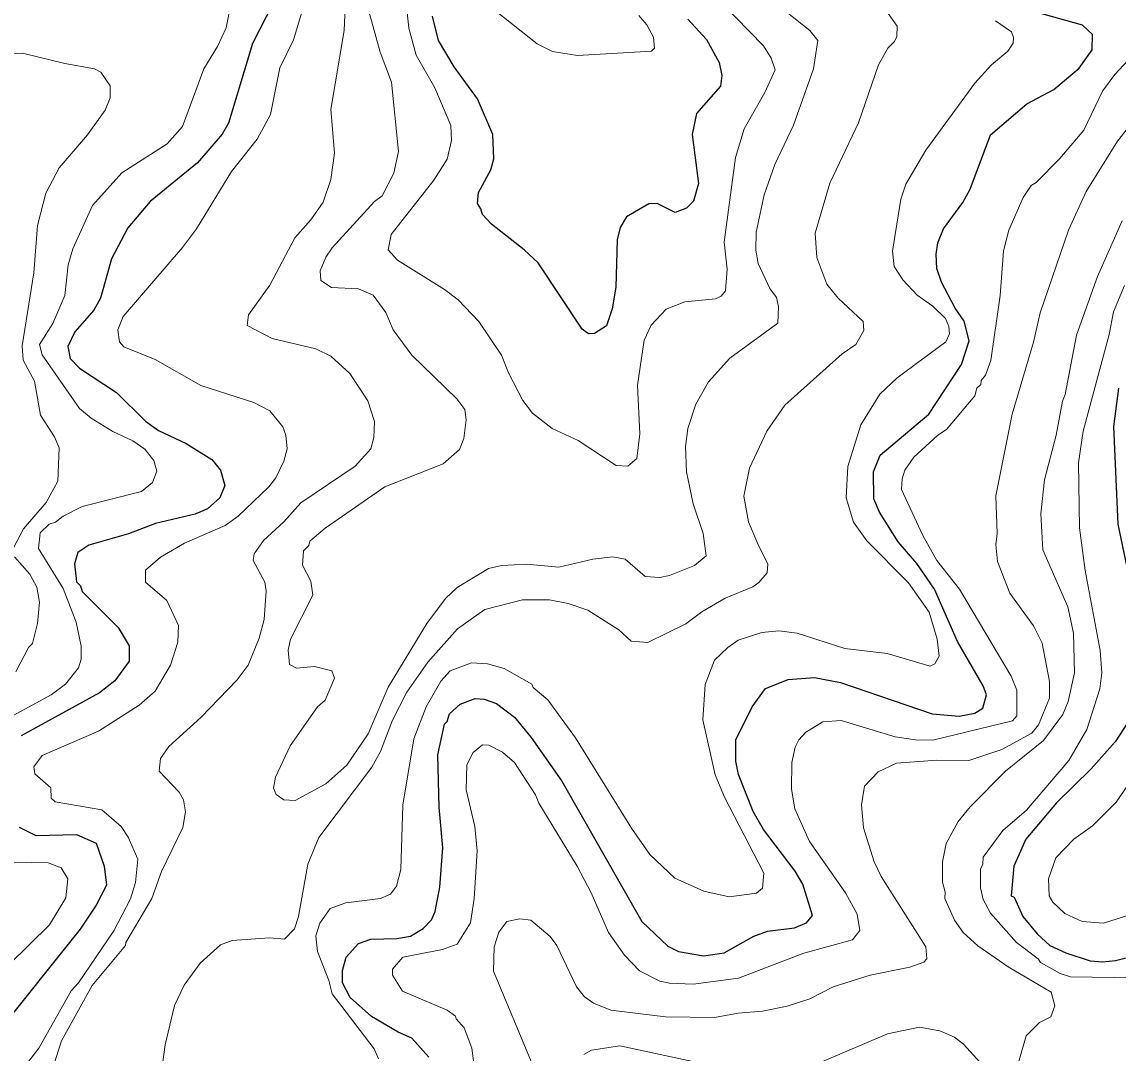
# Model space of a CAD drawing. Extents: x 673.3 to 698.5, y 6984.3 to 7012.3.
# Drawn here: x 693.46 to 694.91, y 6985.627 to 6986.991 of the extents above; entities that cross this region are included whole.
import ezdxf

# ---------------------------------------------------------------- set-up
doc = ezdxf.new("R2010")
doc.units = 0
doc.header["$LTSCALE"] = 0.032
doc.layers.add('1', color=7, linetype='Continuous', lineweight=25)
doc.layers.add('2', color=7, linetype='Continuous', lineweight=13)

msp = doc.modelspace()

# ---------------------------------------------------------------- linework, layer by layer
at = {"layer": '1'}
for points in [[(693.801, 6987.0328), (693.7649, 6986.9618), (693.7333, 6986.8567), (693.7249, 6986.8423), (693.6924, 6986.8043), (693.6297, 6986.753), (693.6, 6986.7184), (693.5786, 6986.6772), (693.5639, 6986.6254), (693.5552, 6986.6093), (693.5299, 6986.5808), (693.5208, 6986.5612), (693.5241, 6986.5456), (693.5361, 6986.5326), (693.5851, 6986.5007), (693.6235, 6986.4628), (693.6406, 6986.4502), (693.6774, 6986.433), (693.7113, 6986.4119), (693.7228, 6986.3978), (693.7283, 6986.3774), (693.7217, 6986.3613)], [(693.9982, 6985.6218), (693.9757, 6985.6468), (693.9577, 6985.6545), (693.9223, 6985.6753), (693.8943, 6985.7005), (693.8842, 6985.7197), (693.8841, 6985.7363), (693.889, 6985.7539), (693.9053, 6985.7718), (693.9216, 6985.7776), (693.956, 6985.7785), (693.9739, 6985.7818), (693.9908, 6985.7916), (694.0018, 6985.8034), (694.0068, 6985.8144), (694.0126, 6985.8465), (694.0167, 6985.8986), (694.0119, 6985.9523), (694.0103, 6986.0214), (694.019, 6986.0618), (694.0225, 6986.0654), (694.0255, 6986.0755), (694.0396, 6986.0886), (694.0594, 6986.096), (694.0713, 6986.0952), (694.0876, 6986.0894), (694.1117, 6986.071), (694.1334, 6986.0444), (694.1741, 6985.9866), (694.2801, 6985.801), (694.3142, 6985.7685), (694.3286, 6985.7614), (694.3615, 6985.7556), (694.3886, 6985.7596), (694.428, 6985.7816), (694.4462, 6985.7882), (694.482, 6985.7924), (694.4977, 6985.7994), (694.5054, 6985.8088), (694.493, 6985.8503), (694.4827, 6985.8677), (694.4406, 6985.9225), (694.427, 6985.9466), (694.4076, 6985.9953), (694.4044, 6986.0132), (694.4044, 6986.0411), (694.4257, 6986.0849), (694.4435, 6986.109), (694.4736, 6986.1212), (694.5081, 6986.1236), (694.5428, 6986.1169), (694.6639, 6986.0757), (694.6997, 6986.0726), (694.7201, 6986.0764), (694.7308, 6986.0831), (694.7357, 6986.1006), (694.7312, 6986.1125), (694.6975, 6986.1712), (694.6668, 6986.2406), (694.6434, 6986.2745), (694.6189, 6986.3031), (694.594, 6986.3422), (694.5868, 6986.3601), (694.5861, 6986.3957), (694.595, 6986.4176), (694.6595, 6986.4717), (694.7028, 6986.5376), (694.7129, 6986.5689), (694.7063, 6986.595), (694.6944, 6986.612), (694.6764, 6986.6465), (694.67, 6986.6644), (694.6692, 6986.6836), (694.6715, 6986.6983), (694.679, 6986.7168), (694.7045, 6986.7518), (694.7142, 6986.7694), (694.7411, 6986.8414), (694.789, 6986.8821), (694.8246, 6986.9012), (694.8583, 6986.9294), (694.8756, 6986.9538), (694.876, 6986.974), (694.8628, 6986.9861), (694.7698, 6987.0122)], [(694.3406, 6986.9944), (694.3654, 6986.9671), (694.3823, 6986.9367), (694.3856, 6986.9198), (694.3838, 6986.9055), (694.3524, 6986.8695), (694.3466, 6986.8417), (694.3547, 6986.7768), (694.3483, 6986.7535), (694.3389, 6986.7441), (694.3241, 6986.7387), (694.3004, 6986.7506), (694.2893, 6986.7498), (694.2595, 6986.7327), (694.2512, 6986.7187), (694.2473, 6986.7022), (694.2456, 6986.6397), (694.2408, 6986.611), (694.2331, 6986.5885), (694.2173, 6986.5785), (694.2092, 6986.5782), (694.2012, 6986.5844), (694.1427, 6986.672), (694.1245, 6986.6893), (694.0809, 6986.7232), (694.0691, 6986.7359), (694.067, 6986.7435), (694.0624, 6986.7505), (694.064, 6986.7651), (694.0804, 6986.795), (694.0843, 6986.8095), (694.0827, 6986.8419), (694.0625, 6986.8889), (694.0316, 6986.9313), (694.0109, 6986.9662), (694.003, 6986.998)], [(694.9101, 6986.5064), (694.9037, 6986.4554), (694.9094, 6986.3266), (694.933, 6986.2129)], [(693.7217, 6986.3613), (693.7057, 6986.3466), (693.6892, 6986.3398), (693.6367, 6986.3273), (693.6013, 6986.3137), (693.5486, 6986.2988), (693.5342, 6986.2891), (693.5298, 6986.2738), (693.5323, 6986.2502), (693.5378, 6986.245), (693.5397, 6986.2375), (693.5876, 6986.1899), (693.6018, 6986.1656), (693.6019, 6986.1451), (693.5832, 6986.1193), (693.5629, 6986.1032), (693.4592, 6986.0465)], [(694.9239, 6986.0665), (694.906, 6986.0387), (694.8741, 6986.0029), (694.8284, 6985.9581), (694.7878, 6985.91), (694.7717, 6985.8742), (694.7685, 6985.8349), (694.7723, 6985.833), (694.7836, 6985.8076), (694.8028, 6985.7847), (694.8196, 6985.7694), (694.8408, 6985.7594), (694.8729, 6985.749), (694.8896, 6985.7475), (694.9065, 6985.7493), (694.9384, 6985.7575)], [(693.4567, 6985.9257), (693.4785, 6985.9145), (693.5322, 6985.916), (693.5582, 6985.9046), (693.5689, 6985.8742), (693.572, 6985.849), (693.5584, 6985.8226), (693.5373, 6985.7909), (693.4208, 6985.6459)]]:
    msp.add_lwpolyline(points, dxfattribs=at)
at = {"layer": '2'}
for points in [[(693.5018, 6985.6101), (693.5125, 6985.643), (693.5532, 6985.7163), (693.5971, 6985.7694), (693.5975, 6985.7734), (693.6319, 6985.8314), (693.6448, 6985.8669), (693.6731, 6985.9253), (693.6764, 6985.9461), (693.674, 6985.9618), (693.6679, 6985.9718), (693.6415, 6986), (693.6434, 6986.0164), (693.6545, 6986.0326), (693.6967, 6986.0708), (693.7449, 6986.1206), (693.7593, 6986.14), (693.7739, 6986.1756), (693.7806, 6986.2005), (693.783, 6986.2383), (693.7815, 6986.2495), (693.766, 6986.2785), (693.7671, 6986.2872), (693.7794, 6986.305), (693.8064, 6986.3295), (693.8291, 6986.3544), (693.9009, 6986.4029), (693.9214, 6986.4262), (693.9254, 6986.4408), (693.9263, 6986.4622), (693.9176, 6986.4896), (693.8939, 6986.5258), (693.8685, 6986.5487), (693.8488, 6986.5583), (693.7909, 6986.5719), (693.7579, 6986.5891), (693.7596, 6986.603), (693.7879, 6986.6425), (693.8209, 6986.7049), (693.8423, 6986.7287), (693.8586, 6986.7522), (693.8686, 6986.7823), (693.8735, 6986.8171), (693.8686, 6986.8748), (693.8865, 6986.9791), (693.888, 6987.0201)], [(693.952, 6986.7904), (693.9366, 6986.7605), (693.9262, 6986.753), (693.8705, 6986.6916), (693.8622, 6986.6794), (693.8547, 6986.6615), (693.8555, 6986.6484), (693.8694, 6986.6392), (693.9052, 6986.6375), (693.9247, 6986.6293), (693.9414, 6986.6061), (693.951, 6986.5833), (693.9757, 6986.5499), (694.0352, 6986.4921), (694.0458, 6986.4781), (694.0476, 6986.4645), (694.0445, 6986.4399), (694.0388, 6986.4251), (694.0173, 6986.4061), (693.9401, 6986.3756), (693.861, 6986.3213), (693.8411, 6986.3038), (693.8397, 6986.2984), (693.8327, 6986.2911), (693.8312, 6986.2722), (693.8422, 6986.251), (693.8449, 6986.2323), (693.8154, 6986.1744), (693.8124, 6986.1598), (693.8138, 6986.1408), (693.8233, 6986.1359), (693.8472, 6986.1384), (693.87, 6986.1325), (693.8733, 6986.1228), (693.8611, 6986.0936), (693.8508, 6986.0847), (693.8148, 6986.0333), (693.7953, 6985.992), (693.7927, 6985.9775), (693.7962, 6985.9688), (693.8065, 6985.9618), (693.8217, 6985.961), (693.862, 6985.983), (693.8899, 6986.0075), (693.9181, 6986.0493), (693.9444, 6986.1109), (693.9955, 6986.195), (694.0204, 6986.2283), (694.0357, 6986.2427), (694.0773, 6986.2676), (694.0947, 6986.2719), (694.1273, 6986.2735), (694.17, 6986.2695), (694.2151, 6986.2803), (694.2416, 6986.2833), (694.2577, 6986.28), (694.2845, 6986.2574), (694.3038, 6986.256), (694.3165, 6986.2584), (694.3496, 6986.2717), (694.3652, 6986.2845), (694.3612, 6986.3142), (694.3477, 6986.3535), (694.3392, 6986.3957), (694.3377, 6986.4292), (694.3409, 6986.453), (694.3513, 6986.485), (694.3679, 6986.5148), (694.3964, 6986.5457), (694.4597, 6986.5922), (694.4605, 6986.6142), (694.4581, 6986.6261), (694.4493, 6986.6382), (694.4337, 6986.6712), (694.4305, 6986.6886), (694.4311, 6986.7124), (694.4418, 6986.7618), (694.4557, 6986.8022), (694.4805, 6986.8542), (694.507, 6986.9286), (694.5127, 6986.9662), (694.5023, 6986.9794), (694.4446, 6987.0249)], [(693.4341, 6986.0654), (693.499, 6986.1008), (693.5177, 6986.1149), (693.5348, 6986.1363), (693.5387, 6986.1481), (693.5387, 6986.165), (693.5321, 6986.197), (693.5149, 6986.2412), (693.4819, 6986.2942), (693.4843, 6986.3151), (693.496, 6986.3265), (693.5044, 6986.3289), (693.5146, 6986.3372), (693.5398, 6986.3497), (693.6183, 6986.3695), (693.6328, 6986.3815), (693.6387, 6986.3967), (693.6346, 6986.4106), (693.6226, 6986.4256), (693.6069, 6986.4366), (693.5805, 6986.4489), (693.5517, 6986.4665), (693.5364, 6986.4793), (693.4867, 6986.5502), (693.4834, 6986.5642), (693.5012, 6986.5919), (693.5167, 6986.6287), (693.5212, 6986.6694), (693.5273, 6986.6905), (693.5535, 6986.7478), (693.5922, 6986.7912), (693.6523, 6986.8294), (693.6725, 6986.8523), (693.7009, 6986.9286), (693.7188, 6986.9579), (693.7303, 6986.9829), (693.7365, 6987.014)], [(693.8344, 6987.0165), (693.8192, 6986.9667), (693.8012, 6986.9298), (693.7887, 6986.8681), (693.7711, 6986.8354), (693.7373, 6986.7929), (693.6912, 6986.7168), (693.6725, 6986.6921), (693.5942, 6986.6012), (693.5868, 6986.5835), (693.5892, 6986.5676), (693.595, 6986.561), (693.6362, 6986.544), (693.6966, 6986.5099), (693.767, 6986.4875), (693.7878, 6986.4763), (693.8051, 6986.455), (693.8091, 6986.4442), (693.8107, 6986.4262), (693.8064, 6986.4097), (693.796, 6986.3875), (693.7867, 6986.3756), (693.7463, 6986.3372), (693.7288, 6986.3245), (693.6753, 6986.3011), (693.6435, 6986.2828), (693.6236, 6986.2655), (693.6237, 6986.2496), (693.6518, 6986.2253), (693.6674, 6986.1926), (693.6664, 6986.1705), (693.6568, 6986.14), (693.6362, 6986.1055), (693.6154, 6986.0869), (693.5613, 6986.0527), (693.4869, 6986.0204), (693.476, 6986.0053), (693.4771, 6985.9964), (693.4986, 6985.9777), (693.4988, 6985.9642), (693.5041, 6985.9592), (693.5658, 6985.9487), (693.5915, 6985.9266), (693.6007, 6985.9124), (693.6136, 6985.8834), (693.6102, 6985.8527), (693.6039, 6985.8308)], [(693.9167, 6987.0127), (693.9341, 6986.9506), (693.949, 6986.9111), (693.9581, 6986.8191), (693.952, 6986.7904)], [(694.3852, 6987.0158), (694.4406, 6986.9588), (694.451, 6986.9427), (694.4564, 6986.9272), (694.4425, 6986.8971), (694.4152, 6986.8491), (694.4036, 6986.8113), (694.389, 6986.6993), (694.3929, 6986.6634), (694.3904, 6986.635), (694.385, 6986.6281), (694.3772, 6986.6245), (694.3366, 6986.6204), (694.3119, 6986.6108), (694.2922, 6986.5894), (694.2831, 6986.5699), (694.2741, 6986.5103), (694.2773, 6986.4459), (694.2731, 6986.4134), (694.2616, 6986.403), (694.2459, 6986.4039), (694.1957, 6986.4369), (694.1615, 6986.4528), (694.1354, 6986.4732), (694.1226, 6986.4901), (694.1036, 6986.5266), (694.0944, 6986.5499), (694.0645, 6986.5946), (694.0369, 6986.623), (694.0189, 6986.6369), (693.957, 6986.6755), (693.9443, 6986.6892), (693.9485, 6986.7094), (694.0047, 6986.7812), (694.0223, 6986.8092), (694.0281, 6986.8338), (694.0273, 6986.8538), (694.0064, 6986.9033), (693.9815, 6986.9468), (693.9719, 6986.9823), (693.9695, 6987.0028)], [(694.0863, 6987.0054), (694.1413, 6986.9614), (694.162, 6986.9513), (694.1947, 6986.9461), (694.2925, 6986.952), (694.2968, 6986.9557), (694.2952, 6986.9706), (694.2865, 6986.9866), (694.2759, 6986.9989)], [(694.6037, 6987.0042), (694.6177, 6986.985), (694.617, 6986.9712), (694.6142, 6986.9648), (694.6052, 6986.956), (694.5928, 6986.9338), (694.5665, 6986.8569), (694.5284, 6986.7774), (694.509, 6986.7113), (694.5114, 6986.6791), (694.5246, 6986.6438), (694.5397, 6986.6251), (694.5728, 6986.5943), (694.5737, 6986.5824), (694.5628, 6986.5639), (694.5448, 6986.5517), (694.4689, 6986.4838), (694.445, 6986.4492), (694.4223, 6986.4006), (694.415, 6986.3634), (694.421, 6986.3296), (694.4328, 6986.3012), (694.4467, 6986.2735), (694.4455, 6986.2622), (694.4347, 6986.2493), (694.4265, 6986.2435), (694.3901, 6986.2284), (694.3594, 6986.2107), (694.338, 6986.1946), (694.2879, 6986.1701), (694.2658, 6986.1719), (694.2494, 6986.1866), (694.2083, 6986.2127), (694.1824, 6986.2213), (694.1579, 6986.2262), (694.1221, 6986.2263), (694.0722, 6986.2135), (694.036, 6986.1879), (693.997, 6986.1441), (693.9691, 6986.1041)], [(694.6045, 6986.1553), (694.6613, 6986.1388), (694.6673, 6986.1415), (694.6732, 6986.1518), (694.6706, 6986.1745), (694.6599, 6986.2101), (694.6326, 6986.2489), (694.5773, 6986.3042), (694.5598, 6986.3292), (694.5502, 6986.3613), (694.5525, 6986.4028), (694.5697, 6986.4576), (694.5946, 6986.4985), (694.6174, 6986.5198), (694.6819, 6986.5675), (694.6868, 6986.5783), (694.6861, 6986.5879), (694.6816, 6986.5983), (694.6647, 6986.6149), (694.6438, 6986.6294), (694.6252, 6986.6495), (694.6137, 6986.667), (694.6113, 6986.6875), (694.6224, 6986.7563), (694.6289, 6986.7762), (694.6554, 6986.8211), (694.7203, 6986.9095), (694.7421, 6986.9338), (694.7637, 6986.9521), (694.7708, 6986.9626), (694.7715, 6986.9701), (694.7687, 6986.9774), (694.7478, 6986.9922)], [(693.438, 6986.9479), (693.4611, 6986.9494), (693.5169, 6986.9354), (693.556, 6986.9284), (693.5647, 6986.9242), (693.5769, 6986.906), (693.5769, 6986.8903), (693.5701, 6986.8739), (693.5468, 6986.8413), (693.5092, 6986.7978), (693.4919, 6986.7643), (693.4808, 6986.7212), (693.4759, 6986.6589), (693.4606, 6986.5624), (693.462, 6986.5431), (693.477, 6986.5156), (693.4848, 6986.4704), (693.5033, 6986.4419), (693.5093, 6986.4274), (693.5078, 6986.3831), (693.4924, 6986.3552), (693.4623, 6986.3202), (693.4492, 6986.2952)], [(694.9292, 6986.9467), (694.9054, 6986.9211)], [(694.9054, 6986.9211), (694.8891, 6986.8992), (694.8644, 6986.8474), (694.8325, 6986.8099), (694.8016, 6986.7783), (694.7946, 6986.7742), (694.7844, 6986.7584), (694.7651, 6986.7153), (694.7584, 6986.6879), (694.7538, 6986.6289), (694.7416, 6986.5429), (694.7344, 6986.5234), (694.7287, 6986.5162), (694.7282, 6986.5111), (694.7229, 6986.5063), (694.7204, 6986.4961), (694.6826, 6986.4515), (694.6713, 6986.4443), (694.6396, 6986.415), (694.6278, 6986.3976), (694.6241, 6986.3865), (694.6235, 6986.3721), (694.6515, 6986.3114), (694.67, 6986.2782), (694.6999, 6986.2404), (694.7684, 6986.1253), (694.7758, 6986.1068), (694.776, 6986.073), (694.7701, 6986.0664), (694.6648, 6986.0407), (694.6418, 6986.041), (694.6151, 6986.0451), (694.5436, 6986.0666), (694.5192, 6986.065), (694.4968, 6986.0512), (694.4875, 6986.0414), (694.4827, 6986.0317), (694.4784, 6986.0113), (694.4777, 6985.9762), (694.4824, 6985.95), (694.5018, 6985.9067), (694.5493, 6985.8391), (694.5648, 6985.8107), (694.568, 6985.7892), (694.5585, 6985.7769), (694.4941, 6985.7592), (694.4079, 6985.7261), (694.3476, 6985.7182), (694.3167, 6985.7193), (694.3036, 6985.7222), (694.2768, 6985.7359), (694.257, 6985.7563), (694.2358, 6985.7866), (694.2129, 6985.8389), (694.1944, 6985.8743), (694.1435, 6985.9574), (694.1395, 6985.9685), (694.1114, 6986.0111), (694.0955, 6986.0247), (694.0778, 6986.034), (694.0693, 6986.0346), (694.0568, 6986.0245), (694.0486, 6986.0083), (694.0477, 6985.9752), (694.059, 6985.9266), (694.0623, 6985.8946), (694.0582, 6985.8315), (694.0532, 6985.7993), (694.0357, 6985.7708), (694.0162, 6985.7638), (693.9639, 6985.754), (693.95, 6985.7381), (693.9503, 6985.7299), (693.9636, 6985.709), (694.0227, 6985.6838), (694.0337, 6985.6758), (694.0342, 6985.6723), (694.045, 6985.6603), (694.055, 6985.6334), (694.0582, 6985.6096)], [(694.1351, 6985.6129), (694.0836, 6985.7351), (694.0845, 6985.7676), (694.091, 6985.7868), (694.1013, 6985.8009), (694.1185, 6985.8044), (694.1332, 6985.8027), (694.1588, 6985.7813), (694.1674, 6985.7693), (694.1936, 6985.7146), (694.2039, 6985.7012), (694.2158, 6985.6931), (694.2388, 6985.6836), (694.311, 6985.6749), (694.3761, 6985.6742), (694.4071, 6985.6799), (694.4397, 6985.6823), (694.4719, 6985.6892), (694.502, 6985.6989), (694.533, 6985.7148), (694.5817, 6985.7301), (694.6344, 6985.7406), (694.6527, 6985.747), (694.6568, 6985.7518), (694.6556, 6985.7675), (694.5963, 6985.8605), (694.5872, 6985.8801), (694.573, 6985.9247), (694.5705, 6985.9552), (694.5742, 6985.9799), (694.5924, 6985.9988), (694.6169, 6986.0104), (694.6701, 6986.0145), (694.7125, 6986.0139), (694.756, 6986.0286), (694.7956, 6986.05), (694.8044, 6986.0612), (694.8189, 6986.0961), (694.819, 6986.1182), (694.8092, 6986.1691), (694.7979, 6986.1919), (694.7664, 6986.235), (694.7504, 6986.2771), (694.7481, 6986.299), (694.7497, 6986.3142), (694.7481, 6986.3637), (694.7695, 6986.4717), (694.7978, 6986.567), (694.8066, 6986.6058), (694.844, 6986.715), (694.8674, 6986.7665), (694.9088, 6986.8328), (694.9332, 6986.8637)], [(694.9149, 6986.7277), (694.8825, 6986.6537), (694.8547, 6986.5765), (694.8399, 6986.4978)], [(694.9333, 6985.7267), (694.8469, 6985.7278), (694.8329, 6985.7322), (694.8069, 6985.7468), (694.804, 6985.7516), (694.7753, 6985.7731), (694.7412, 6985.812), (694.7313, 6985.8299), (694.7277, 6985.8455), (694.7277, 6985.8705), (694.7309, 6985.8765), (694.7315, 6985.8859), (694.7572, 6985.9212), (694.7885, 6985.9482), (694.8448, 6986.0139), (694.8684, 6986.0551), (694.8856, 6986.1088), (694.8881, 6986.1296), (694.8858, 6986.1593), (694.8662, 6986.2652), (694.8587, 6986.3217), (694.8572, 6986.4077), (694.8636, 6986.4492), (694.8977, 6986.5771), (694.9036, 6986.6072), (694.9184, 6986.6419)], [(694.8399, 6986.4978), (694.8361, 6986.4892), (694.8278, 6986.4443), (694.8122, 6986.3849), (694.8075, 6986.3399), (694.81, 6986.2923), (694.8431, 6986.2172), (694.8507, 6986.1821), (694.8522, 6986.13), (694.8435, 6986.0917), (694.8367, 6986.0746), (694.8112, 6986.0403), (694.761, 6985.9999), (694.714, 6985.9528), (694.6982, 6985.9332), (694.6822, 6985.9041), (694.6773, 6985.88), (694.6773, 6985.8531), (694.6811, 6985.8396), (694.6805, 6985.8314), (694.6936, 6985.8026), (694.705, 6985.7864), (694.7241, 6985.769), (694.7645, 6985.7411), (694.8211, 6985.7076), (694.8262, 6985.6894), (694.8209, 6985.6748), (694.8057, 6985.6674), (694.788, 6985.6496), (694.7778, 6985.6146)], [(693.4502, 6986.2831), (693.4704, 6986.2603), (693.48, 6986.2431), (693.4834, 6986.2231), (693.4808, 6986.1951), (693.4743, 6986.1687), (693.4689, 6986.1634), (693.4519, 6986.1313)], [(693.9316, 6985.6194), (693.9259, 6985.6324), (693.8702, 6985.7052), (693.866, 6985.723), (693.8508, 6985.7615), (693.849, 6985.7822), (693.8543, 6985.799), (693.8676, 6985.818), (693.8883, 6985.8255), (693.9345, 6985.8314), (693.9477, 6985.8372), (693.9556, 6985.8479), (693.9613, 6985.8699), (693.9637, 6985.9549), (693.9785, 6986.0425), (693.9949, 6986.0849), (694.0141, 6986.1186), (694.0264, 6986.1324), (694.0546, 6986.1432), (694.076, 6986.1416), (694.0977, 6986.1357), (694.1346, 6986.1148), (694.1362, 6986.1103), (694.1554, 6986.0941), (694.192, 6986.0437), (694.2661, 6985.9243), (694.2905, 6985.8897), (694.3235, 6985.8584), (694.3618, 6985.8409), (694.3952, 6985.8338), (694.4316, 6985.8384), (694.4394, 6985.8451), (694.4412, 6985.8647), (694.3891, 6985.9656), (694.377, 6985.9951), (694.3605, 6986.0677), (694.3637, 6986.1142), (694.3761, 6986.1466), (694.3936, 6986.1634), (694.4074, 6986.1728), (694.4388, 6986.183), (694.4611, 6986.1855), (694.4853, 6986.1823), (694.5483, 6986.162), (694.6045, 6986.1553)], [(693.9691, 6986.1041), (693.9502, 6986.0673), (693.9343, 6986.0258), (693.923, 6986.0049), (693.8527, 6985.9122), (693.8381, 6985.8768), (693.8261, 6985.8078), (693.8204, 6985.7914), (693.8072, 6985.7776), (693.7874, 6985.7792), (693.7381, 6985.7757), (693.7227, 6985.7702), (693.6958, 6985.7458), (693.6749, 6985.7168), (693.6618, 6985.69), (693.6494, 6985.6381), (693.6403, 6985.5709), (693.6268, 6985.5349), (693.6142, 6985.5192), (693.5781, 6985.4939), (693.5357, 6985.478), (693.5085, 6985.462), (693.4173, 6985.3697)], [(694.9285, 6985.9896), (694.907, 6985.9586), (694.8759, 6985.9274), (694.8511, 6985.9099), (694.8272, 6985.8851), (694.8179, 6985.8572), (694.8186, 6985.8351), (694.8236, 6985.8266), (694.8391, 6985.8117), (694.8622, 6985.8009), (694.8903, 6985.7987), (694.9267, 6985.8102)], [(693.4161, 6985.7177), (693.4967, 6985.7967), (693.5183, 6985.8322), (693.5207, 6985.8573), (693.5122, 6985.872), (693.4948, 6985.8785), (693.4501, 6985.8793)], [(693.6039, 6985.8308), (693.5819, 6985.7888), (693.5348, 6985.72), (693.5253, 6985.7095), (693.4825, 6985.6335), (693.4153, 6985.5466)], [(694.7408, 6985.5994), (694.7052, 6985.6387), (694.6935, 6985.648), (694.6741, 6985.6564), (694.6469, 6985.6611), (694.6046, 6985.6526), (694.518, 6985.6154)], [(694.4131, 6985.6017), (694.251, 6985.6366), (694.2133, 6985.631), (694.2032, 6985.6252)]]:
    msp.add_lwpolyline(points, dxfattribs=at)

doc.saveas('drawing.dxf')
